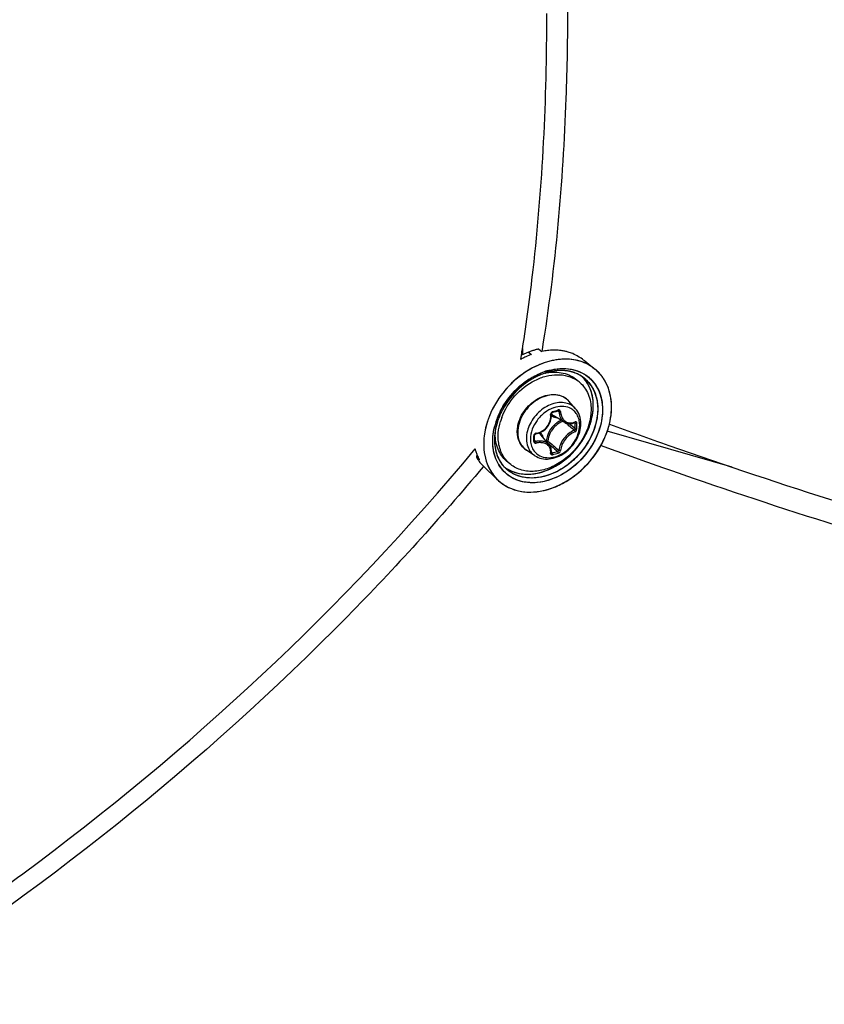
# Model space of a CAD drawing. Header units: millimetres. Extents: x 0 to 420, y 0 to 297.
# Tile 442 of 502: x 345 to 352, y 203 to 211. Entities that reach past the tile are written whole.
import ezdxf

# ---------------------------------------------------------------- set-up
doc = ezdxf.new("R2010")
doc.units = ezdxf.units.MM
doc.header["$LTSCALE"] = 23.1
doc.layers.get('0').update_dxf_attribs({"linetype": 'CONTINUOUS'})

msp = doc.modelspace()

# ---------------------------------------------------------------- linework, layer by layer
at = {"color": 7, "linetype": 'CONTINUOUS'}
for p, q in [((349.1952, 208.6289), (349.1952, 208.5782)), ((349.1803, 208.5388), (349.1862, 208.5742)), ((349.1808, 208.5381), (349.1866, 208.5737)), ((349.2459, 208.6004), (349.1862, 208.5742)), ((349.2459, 208.6004), (349.2704, 208.5802)), ((349.3325, 208.6254), (349.357, 208.6052)), ((349.3589, 208.6209), (349.3563, 208.6053)), ((349.3593, 208.6204), (349.3567, 208.6048)), ((349.358, 208.6054), (349.357, 208.6052)), ((349.358, 208.6054), (349.357, 208.6052)), ((349.718, 208.5253), (349.8003, 208.4596)), ((349.3894, 208.4244), (349.3901, 208.4246)), ((349.3894, 208.4243), (349.3901, 208.4244)), ((349.3949, 208.4405), (349.3961, 208.4408)), ((349.4016, 208.4286), (349.3993, 208.4279)), ((349.4016, 208.4286), (349.3993, 208.4278)), ((349.1185, 208.3522), (349.118, 208.3517)), ((349.241, 208.3656), (349.2512, 208.3723)), ((349.6756, 208.345), (349.6506, 208.3667)), ((349.457, 208.132), (349.4568, 208.1319)), ((349.457, 208.132), (349.4568, 208.1319)), ((349.6405, 208.1251), (349.5851, 208.1876)), ((348.9182, 208.0635), (348.9181, 208.0635)), ((349.4362, 208.0449), (349.4374, 208.0578)), ((349.4366, 208.0826), (349.4369, 208.0841)), ((349.4366, 208.0812), (349.4366, 208.0826)), ((349.4375, 208.0707), (349.4366, 208.0812)), ((349.4369, 208.0841), (349.4374, 208.0857)), ((349.4374, 208.0857), (349.438, 208.0872)), ((349.4374, 208.0578), (349.4375, 208.0707)), ((349.438, 208.0872), (349.4389, 208.0887)), ((349.4389, 208.0887), (349.4399, 208.09)), ((349.4399, 208.09), (349.441, 208.0912)), ((349.441, 208.0912), (349.4422, 208.0922)), ((349.4422, 208.0922), (349.4435, 208.093)), ((349.4435, 208.093), (349.4448, 208.0936)), ((349.4448, 208.0936), (349.4454, 208.0937)), ((349.4454, 208.0937), (349.4603, 208.0979)), ((349.5465, 208.0113), (349.4537, 208.0688)), ((349.4603, 208.0979), (349.4691, 208.1004)), ((349.4691, 208.1004), (349.4779, 208.103)), ((349.4779, 208.103), (349.4928, 208.1074)), ((349.4896, 208.1065), (349.5008, 208.1005)), ((349.4917, 208.1054), (349.4945, 208.1038)), ((349.4928, 208.1074), (349.4933, 208.1076)), ((349.4933, 208.1076), (349.4944, 208.1077)), ((349.4944, 208.1077), (349.4953, 208.1076)), ((349.4953, 208.1076), (349.4961, 208.1074)), ((349.4961, 208.1074), (349.4964, 208.1073)), ((348.9605, 207.9713), (348.9607, 207.9723)), ((349.3967, 207.9626), (349.4054, 207.9729)), ((349.4054, 207.9729), (349.4131, 207.9838)), ((349.4131, 207.9838), (349.4199, 207.9952)), ((349.4199, 207.9952), (349.4256, 208.0072)), ((349.4256, 208.0072), (349.4303, 208.0195)), ((349.4303, 208.0195), (349.4338, 208.0321)), ((349.4338, 208.0321), (349.4362, 208.0449)), ((349.5465, 208.0113), (349.5502, 208.0091)), ((349.5502, 208.0091), (349.5586, 208.0051)), ((349.5586, 208.0051), (349.5674, 208.002)), ((349.5674, 208.002), (349.5767, 208)), ((349.5767, 208), (349.5862, 207.9989)), ((349.5862, 207.9989), (349.596, 207.9989)), ((349.5869, 207.9989), (349.5892, 207.9969)), ((349.596, 207.9989), (349.6059, 208)), ((349.6059, 208), (349.6159, 208.0021)), ((349.6159, 208.0021), (349.6258, 208.0052)), ((349.6258, 208.0052), (349.6333, 208.0082)), ((349.6304, 208.007), (349.6374, 208.0033)), ((349.6342, 208.0089), (349.6333, 208.0082)), ((349.6333, 208.0082), (349.6346, 208.0086)), ((349.6346, 208.0086), (349.6351, 208.0087)), ((349.9241, 207.9968), (349.9241, 207.9969)), ((348.9663, 207.9362), (348.9659, 207.9333)), ((348.9669, 207.9359), (348.9669, 207.9363)), ((348.9672, 207.936), (348.9672, 207.9364)), ((349.2971, 207.9037), (349.2974, 207.905)), ((349.2971, 207.9029), (349.2971, 207.9037)), ((349.2972, 207.8842), (349.2971, 207.9029)), ((349.2972, 207.8791), (349.2972, 207.8842)), ((349.2974, 207.905), (349.2979, 207.9064)), ((349.2979, 207.9064), (349.2986, 207.9078)), ((349.2986, 207.9078), (349.2995, 207.9091)), ((349.2995, 207.9091), (349.3006, 207.9104)), ((349.3006, 207.9104), (349.3018, 207.9115)), ((349.3018, 207.9115), (349.3031, 207.9124)), ((349.3031, 207.9124), (349.3046, 207.9132)), ((349.3046, 207.9132), (349.306, 207.9138)), ((349.306, 207.9138), (349.3075, 207.9142)), ((349.3075, 207.9142), (349.3079, 207.9143)), ((349.3079, 207.9143), (349.3176, 207.9161)), ((349.3176, 207.9161), (349.3302, 207.9197)), ((349.3302, 207.9197), (349.3426, 207.9243)), ((349.3426, 207.9243), (349.3546, 207.93)), ((349.4187, 207.8225), (349.3487, 207.9058)), ((349.3546, 207.93), (349.3661, 207.9368)), ((349.3661, 207.9368), (349.377, 207.9445)), ((349.377, 207.9445), (349.3872, 207.9532)), ((349.3872, 207.9532), (349.3967, 207.9626)), ((350.9529, 207.6339), (349.9057, 207.9361)), ((349.2971, 207.8556), (349.2972, 207.8791)), ((349.2971, 207.8552), (349.2971, 207.8556)), ((349.2972, 207.8544), (349.2971, 207.8552)), ((349.2972, 207.8625), (349.3065, 207.8501)), ((349.2975, 207.8537), (349.2972, 207.8544)), ((349.2978, 207.8532), (349.2975, 207.8537)), ((349.3957, 207.8552), (349.3921, 207.8542)), ((349.4054, 207.8384), (349.4388, 207.8101)), ((349.4235, 207.8162), (349.4188, 207.8224)), ((349.4282, 207.8083), (349.4235, 207.8162)), ((349.432, 207.7999), (349.4282, 207.8083)), ((349.8571, 207.8145), (349.8521, 207.8163)), ((349.8572, 207.8143), (349.8522, 207.8162)), ((348.8117, 207.7451), (348.8099, 207.7191)), ((348.8099, 207.7191), (348.8335, 207.697)), ((349.2991, 207.7308), (349.2293, 207.7767)), ((349.4348, 207.7911), (349.432, 207.7999)), ((349.4367, 207.7818), (349.4348, 207.7911)), ((349.4366, 207.7551), (349.4374, 207.7623)), ((349.4366, 207.7545), (349.4366, 207.7551)), ((349.4366, 207.7542), (349.4366, 207.7545)), ((349.4366, 207.7542), (349.4375, 207.7534)), ((349.4366, 207.7541), (349.4366, 207.7542)), ((349.4366, 207.7542), (349.4366, 207.7542)), ((349.4366, 207.7542), (349.4366, 207.7541)), ((349.4375, 207.7722), (349.4367, 207.7818)), ((349.4373, 207.7613), (349.4433, 207.7531)), ((349.4374, 207.7623), (349.4375, 207.7722)), ((349.4375, 207.7534), (349.4384, 207.7529)), ((348.8257, 207.6929), (348.8262, 207.6921)), ((348.8257, 207.6928), (348.8262, 207.6921)), ((348.8335, 207.697), (348.833, 207.6977)), ((348.8331, 207.6978), (348.8335, 207.697)), ((348.8532, 207.6566), (348.8768, 207.6345)), ((348.8676, 207.6421), (348.865, 207.6389)), ((348.8678, 207.642), (348.8652, 207.6388)), ((349.0864, 207.6647), (349.0614, 207.6863)), ((348.9019, 207.6083), (348.8768, 207.6345)), ((348.9019, 207.6083), (348.9909, 207.5249)), ((348.9945, 207.5216), (348.9952, 207.521)), ((348.9945, 207.5215), (348.9951, 207.5209))]:
    msp.add_line(p, q, dxfattribs=at)
for centre, radius, start, end in [((335.041, 210.8581), 14.3288, 350.82654, 351.04884), ((349.519, 207.9211), 0.7045, 116.31565, 118.73655), ((349.5116, 207.9361), 0.6879, 114.68957, 116.31309), ((349.4995, 207.9629), 0.6585, 110.36009, 114.71119), ((349.4651, 208.0092), 0.6305, 108.95389, 110.34495), ((349.4609, 208.0213), 0.6177, 107.54389, 108.95409), ((349.457, 208.0338), 0.6045, 106.11321, 107.54385), ((349.4533, 208.0464), 0.5915, 104.66174, 106.1133), ((349.4501, 208.0588), 0.5786, 103.18877, 104.66168), ((349.4471, 208.0715), 0.5656, 101.69342, 103.18896), ((349.4681, 208.0692), 0.5474, 98.97338, 101.60248), ((349.4681, 208.0693), 0.5473, 98.97336, 101.60411), ((349.4653, 208.0869), 0.5295, 96.68885, 98.9718), ((349.4653, 208.0869), 0.5294, 96.68859, 98.97178), ((349.463, 208.1065), 0.5098, 93.83181, 96.69279), ((349.4616, 208.1269), 0.4893, 91.47375, 93.8283), ((349.4616, 208.1269), 0.4893, 91.47363, 93.82851), ((349.4612, 208.146), 0.4702, 88.36668, 91.47661), ((349.4616, 208.1629), 0.4533, 85.9726, 88.36178), ((349.4628, 208.1796), 0.4366, 82.54847, 85.97843), ((349.4648, 208.1952), 0.4208, 80.19663, 82.54105), ((349.4672, 208.2088), 0.407, 76.21093, 80.20309), ((349.47, 208.2203), 0.3952, 74.16715, 76.20089), ((349.4743, 208.2351), 0.3798, 67.92227, 74.19358), ((349.3891, 208.0959), 0.5414, 59.30364, 65.09671), ((349.4076, 208.1281), 0.5043, 58.49164, 59.24537), ((349.4122, 208.1355), 0.4956, 57.72279, 58.49169), ((349.5717, 208.1669), 0.3717, 66.70874, 67.7143), ((349.5419, 207.9354), 0.5128, 107.21751, 110.3852), ((349.5441, 207.9305), 0.5181, 109.0704, 110.43081), ((349.5395, 207.9427), 0.505, 106.8901, 109.02167), ((349.539, 207.9454), 0.5023, 107.32219, 109.0726), ((349.5551, 207.9285), 0.5364, 107.2419, 108.75764), ((349.5344, 207.9601), 0.4869, 106.11327, 107.3195), ((349.5371, 207.9505), 0.497, 106.09974, 107.20705), ((349.4704, 208.0245), 0.408, 100.98162, 101.35551), ((349.5364, 207.9528), 0.4945, 106.06174, 106.88561), ((349.4696, 208.0288), 0.4037, 99.98961, 100.98272), ((349.5497, 207.9462), 0.518, 106.11336, 107.38578), ((349.5329, 207.9652), 0.4817, 105.9539, 106.11066), ((349.5346, 207.9591), 0.488, 105.11803, 106.06203), ((349.5322, 207.9677), 0.4791, 105.11313, 105.95451), ((349.5343, 207.9603), 0.4867, 104.83782, 105.82661), ((349.5328, 207.9654), 0.4814, 104.29817, 105.11776), ((349.5314, 207.9706), 0.4761, 104.81712, 105.11256), ((349.5266, 207.9918), 0.4543, 97.79946, 104.90926), ((349.5294, 207.9786), 0.4678, 102.17354, 104.82413), ((349.5301, 207.9763), 0.4702, 102.20598, 104.30323), ((349.5243, 208.0043), 0.4416, 97.02561, 102.2393), ((349.5248, 208.0003), 0.4456, 97.72424, 102.18987), ((349.5206, 208.0313), 0.4143, 94.73186, 97.73086), ((349.5222, 208.0178), 0.4279, 96.96922, 97.69949), ((349.5201, 208.0372), 0.4084, 93.52504, 96.99907), ((349.521, 208.0282), 0.4175, 94.7478, 96.97546), ((349.5187, 208.0573), 0.3883, 88.61528, 94.76342), ((349.52, 208.0405), 0.4051, 93.53633, 94.74277), ((349.5188, 208.0618), 0.3838, 88.61941, 93.56762), ((349.5186, 208.0629), 0.3827, 87.98349, 93.5437), ((349.519, 208.0782), 0.3673, 87.95913, 88.58408), ((349.5192, 208.084), 0.3616, 84.94771, 88.58318), ((349.5194, 208.0872), 0.3584, 84.9412, 87.96883), ((349.5194, 208.0877), 0.3579, 84.14986, 87.9618), ((349.5202, 208.0964), 0.3491, 84.13136, 84.93123), ((349.5215, 208.1089), 0.3366, 78.44528, 84.97884), ((349.5218, 208.1106), 0.3348, 78.43091, 84.164), ((349.522, 208.1116), 0.3339, 77.96562, 84.17412), ((349.5242, 208.1235), 0.3217, 77.91771, 78.39418), ((349.526, 208.1317), 0.3134, 74.42201, 78.40695), ((349.5259, 208.1308), 0.3143, 74.44279, 77.92903), ((349.5264, 208.1331), 0.3119, 73.90672, 77.93425), ((349.5278, 208.1379), 0.3069, 73.90758, 74.4307), ((349.5299, 208.1454), 0.2991, 66.87109, 74.43713), ((349.5303, 208.1466), 0.2979, 66.58429, 73.91867), ((349.5306, 208.1471), 0.2972, 66.85955, 73.93455), ((349.5335, 208.1543), 0.2895, 66.54335, 66.82561), ((349.5344, 208.1564), 0.2872, 63.20249, 66.83908), ((349.5343, 208.1563), 0.2874, 63.86204, 66.55225), ((349.5348, 208.1573), 0.2863, 63.18545, 66.54887), ((349.5359, 208.1594), 0.2839, 62.93266, 63.85828), ((349.5362, 208.1602), 0.283, 62.92109, 63.17919), ((349.5403, 208.1678), 0.2744, 51.44966, 62.96675), ((349.5405, 208.168), 0.2742, 51.45353, 62.98167), ((349.4975, 208.1901), 0.2837, 42.65384, 45.69266), ((349.4978, 208.1905), 0.2832, 42.60211, 45.71581), ((349.4966, 208.1893), 0.2849, 42.00251, 42.65523), ((349.4969, 208.1897), 0.2844, 41.99977, 42.60766), ((349.497, 208.1897), 0.2844, 41.99938, 42.60345), ((349.4941, 208.1872), 0.2882, 34.71844, 41.98672), ((349.5313, 208.1579), 0.2877, 34.74605, 51.27615), ((349.5832, 208.1879), 0.3478, 49.06362, 51.38133), ((349.5834, 208.188), 0.3475, 49.43387, 51.39061), ((349.5834, 208.1881), 0.3474, 49.4293, 51.38417), ((349.5836, 208.1883), 0.3471, 49.06201, 49.42875), ((349.5839, 208.1886), 0.3468, 48.36292, 49.43332), ((349.5828, 208.1875), 0.3483, 44.96524, 49.05918), ((349.5835, 208.1882), 0.3473, 48.3608, 49.06306), ((349.5818, 208.1864), 0.3498, 41.21829, 48.34923), ((349.5831, 208.1877), 0.348, 44.96154, 48.35842), ((349.581, 208.1857), 0.3509, 41.90395, 44.96067), ((349.5812, 208.1858), 0.3507, 41.9065, 44.96465), ((349.5785, 208.1834), 0.3543, 37.77973, 41.90292), ((349.5797, 208.1844), 0.3527, 41.22612, 41.90576), ((349.5787, 208.1836), 0.354, 39.52411, 41.22544), ((349.5788, 208.1837), 0.3538, 39.52175, 41.22413), ((349.5753, 208.1809), 0.3583, 34.72676, 39.51368), ((349.5772, 208.1823), 0.356, 37.78559, 39.52394), ((349.5755, 208.1811), 0.3581, 35.68385, 37.78205), ((349.5751, 208.1808), 0.3586, 35.24001, 37.78436), ((349.5739, 208.1799), 0.36, 35.23776, 35.68506), ((349.573, 208.1793), 0.3612, 34.73195, 35.23773), ((349.5736, 208.1797), 0.3604, 34.72691, 35.24162), ((349.5667, 208.175), 0.3688, 29.51432, 34.7143), ((349.5721, 208.1786), 0.3623, 34.16445, 34.73339), ((349.5727, 208.179), 0.3616, 34.16025, 34.72678), ((349.5663, 208.1748), 0.3692, 29.51431, 34.14524), ((349.5713, 208.1781), 0.3632, 33.67121, 34.16448), ((349.6386, 207.7819), 0.7065, 132.39492, 148.85272), ((349.6348, 207.7857), 0.7011, 132.45199, 133.35067), ((349.6193, 207.8036), 0.6774, 122.91488, 132.42725), ((349.628, 207.7933), 0.6909, 130.90081, 132.28464), ((349.6186, 207.8045), 0.6763, 123.9485, 130.92041), ((349.5092, 208.1528), 0.2542, 49.1138, 56.51182), ((349.6392, 207.7815), 0.7072, 133.37193, 148.60655), ((349.6181, 207.7949), 0.6822, 148.64734, 151.20639), ((349.6135, 207.7979), 0.6767, 148.91513, 151.21155), ((349.5362, 207.902), 0.2433, 109.04055, 109.22932), ((349.4699, 208.0855), 0.1539, 50.53518, 52.38989), ((349.4701, 208.0857), 0.1537, 47.20358, 50.53486), ((349.4695, 208.0852), 0.1545, 41.53019, 47.1948), ((349.5967, 207.7915), 0.731, 158.19173, 158.5612), ((349.6015, 207.7896), 0.7362, 157.55088, 158.15746), ((349.6012, 207.7897), 0.7359, 157.47069, 158.15358), ((349.6166, 207.7832), 0.7526, 153.66759, 157.53994), ((349.5772, 207.8154), 0.6365, 155.97088, 158.95168), ((349.5768, 207.8159), 0.6359, 155.83987, 158.9015), ((349.5729, 207.8172), 0.6317, 156.15004, 158.57622), ((349.5623, 207.8285), 0.6065, 155.31245, 159.59727), ((349.5568, 207.8309), 0.6004, 155.32834, 159.63108), ((349.5615, 207.829), 0.6055, 155.35519, 159.55834), ((349.593, 207.8083), 0.6538, 153.26308, 156.14849), ((349.5901, 207.8098), 0.6504, 155.04554, 155.97875), ((349.5853, 207.8122), 0.6452, 154.64802, 155.84525), ((349.5942, 207.8079), 0.655, 154.55998, 155.04608), ((349.5883, 207.8108), 0.6484, 153.67747, 154.64832), ((349.5989, 207.8056), 0.6602, 153.25461, 154.55894), ((349.5915, 207.8092), 0.652, 153.18809, 153.67746), ((349.6064, 207.8018), 0.6686, 151.21134, 153.25338), ((349.6019, 207.8038), 0.6637, 151.20791, 153.18386), ((349.5, 207.8727), 0.5108, 159.68136, 163.43785), ((349.5731, 207.8238), 0.6182, 153.67667, 155.36641), ((349.577, 207.8217), 0.6227, 153.68606, 155.34026), ((349.5803, 207.8204), 0.6262, 153.70832, 155.32848), ((349.5901, 207.8153), 0.6372, 151.52143, 153.68459), ((349.5889, 207.8161), 0.6358, 151.56353, 153.7075), ((349.5835, 207.8186), 0.6299, 151.50629, 153.67176), ((349.501, 208.1451), 0.0898, 224.14979, 225.13489), ((349.5012, 208.1454), 0.0901, 225.16768, 238.19258), ((348.9154, 210.0332), 2.0045, 285.39308, 286.80749), ((349.4987, 207.8399), 0.5541, 166.34963, 168.42906), ((349.5299, 207.8321), 0.5862, 161.83572, 166.32891), ((349.5252, 207.8337), 0.5813, 161.7466, 166.30499), ((349.5394, 207.8297), 0.596, 158.99976, 166.16237), ((349.5524, 207.825), 0.6098, 160.89228, 161.8603), ((349.5549, 207.824), 0.6125, 158.95151, 161.75789), ((349.5627, 207.8214), 0.6207, 158.90447, 160.88953), ((349.5614, 207.8218), 0.6194, 158.58314, 159.04535), ((349.5465, 207.8347), 0.5895, 159.57126, 160.51161), ((349.6159, 207.8256), 0.2113, 135.09832, 148.10442), ((349.6022, 207.8435), 0.202, 114.0645, 126.40526), ((341.4495, 198.4372), 12.5417, 49.56104, 49.72441), ((342.1847, 199.2986), 11.4092, 49.26308, 49.56466), ((341.6061, 198.5006), 12.4061, 49.65654, 49.94798), ((349.5918, 208.1116), 0.1071, 290.31697, 292.26307), ((349.5906, 208.1146), 0.1103, 292.2624, 294.07545), ((348.1722, 207.9796), 1.4654, 0.00233, 0.92882), ((348.2208, 207.9796), 1.4168, 359.05537, 0.00295), ((348.1739, 207.9787), 1.4783, 0.0024, 0.92888), ((348.223, 207.9787), 1.4292, 359.05547, 0.00301), ((349.4474, 207.8595), 0.4872, 171.29131, 173.56791), ((349.4457, 207.8596), 0.4855, 172.51311, 173.57068), ((349.4381, 207.8605), 0.4778, 172.64471, 173.57236), ((349.4489, 207.8591), 0.4887, 170.96538, 172.6411), ((349.4558, 207.8583), 0.4956, 170.95434, 172.51145), ((349.364, 207.9139), 0.3977, 177.18849, 179.98866), ((349.3745, 207.9135), 0.4082, 176.84958, 177.19925), ((347.1498, 207.8743), 2.1407, 0.00233, 0.64253), ((349.3133, 207.8985), 0.0216, 99.06376, 106.76369), ((349.2797, 207.8478), 0.0902, 40.02572, 53.88647), ((349.2644, 207.8475), 0.1114, 16.50857, 23.3442), ((349.1918, 208.1849), 0.7565, 333.67652, 336.5845), ((349.1934, 208.1842), 0.7548, 333.98554, 336.58777), ((347.2299, 207.8743), 2.0607, 359.34524, 0.00194), ((349.2944, 207.8556), 0.00271, 351.60329, 359.32144), ((357.0616, 216.9394), 11.8794, 229.89404, 230.16205), ((356.5517, 216.2317), 11.0235, 229.81565, 230.16603), ((356.1132, 215.8022), 10.3986, 230.16047, 230.51372), ((349.1722, 208.1947), 0.7785, 330.51232, 333.67169), ((349.1715, 208.1951), 0.7793, 330.51223, 333.32698), ((349.1808, 208.1903), 0.7688, 333.03735, 333.33657), ((349.1825, 208.1895), 0.767, 333.33655, 333.68263), ((349.1839, 208.1888), 0.7653, 333.33401, 333.67764), ((349.1847, 208.1884), 0.7645, 333.67993, 333.98757), ((349.1861, 208.1877), 0.7629, 333.67772, 333.98992), ((349.187, 208.1873), 0.762, 333.98758, 334.25893), ((349.2103, 207.8964), 0.4268, 194.79108, 196.49377), ((349.2007, 207.8935), 0.4168, 196.49137, 199.11174), ((349.2007, 207.8935), 0.4167, 196.49124, 199.11198), ((349.1919, 207.8905), 0.4075, 199.1151, 200.94263), ((349.1352, 207.8974), 0.371, 208.72649, 210.70742), ((349.1855, 207.888), 0.4006, 200.93755, 202.45476), ((349.1774, 207.8847), 0.3918, 202.45022, 205.24081), ((349.0685, 209.1402), 1.4368, 285.12112, 287.07727), ((349.0691, 209.1383), 1.4495, 285.13021, 287.08635), ((349.1308, 207.8947), 0.3658, 210.70754, 212.70711), ((349.1299, 207.8942), 0.3648, 210.70555, 213.50232), ((349.1663, 207.8794), 0.3796, 205.23839, 208.59709), ((349.1663, 207.8794), 0.3795, 205.23836, 208.59632), ((349.1278, 207.8929), 0.3623, 212.70922, 213.50669), ((349.1259, 207.8916), 0.36, 213.64571, 214.72641), ((349.1217, 207.8887), 0.3549, 213.62951, 220.83979), ((349.1234, 207.8898), 0.3569, 214.72521, 216.75798), ((349.1206, 207.8877), 0.3535, 216.75852, 218.80436), ((349.1183, 207.8859), 0.3505, 218.80456, 220.86217), ((349.2643, 207.8158), 0.3128, 210.79009, 214.71405), ((349.2622, 207.8147), 0.3104, 211.08808, 222.74439), ((349.258, 207.8116), 0.3052, 214.72363, 222.49614), ((349.2519, 207.8307), 0.286, 212.43965, 214.72904), ((349.2473, 207.8275), 0.2804, 212.39315, 214.45567), ((349.2511, 207.8301), 0.285, 214.19294, 214.45497), ((349.2444, 207.8255), 0.2769, 214.45948, 214.72693), ((349.2507, 207.8298), 0.2845, 214.45497, 214.71783), ((349.2499, 207.8293), 0.2836, 214.73191, 215.05701), ((349.248, 207.828), 0.2813, 214.72695, 215.01924), ((349.2426, 207.8241), 0.2746, 214.9928, 226.78066), ((349.2426, 207.8239), 0.2745, 215.00809, 226.75845), ((349.2128, 207.8611), 0.2812, 231.40531, 232.60241), ((349.2126, 207.8609), 0.2809, 231.40635, 232.59351), ((349.2139, 207.8626), 0.283, 232.5931, 236.28966), ((349.2137, 207.8623), 0.2827, 232.59693, 236.2885), ((349.2529, 207.8569), 0.2543, 221.70798, 229.09647), ((349.2546, 207.7967), 0.3795, 208.25195, 208.50269), ((349.2543, 207.7966), 0.3791, 208.28896, 208.50807), ((349.2464, 207.7921), 0.3701, 208.47923, 214.6989), ((349.2338, 207.7834), 0.3548, 214.70639, 226.77538), ((349.2153, 207.8648), 0.2857, 236.28886, 238.55735), ((349.2153, 207.8648), 0.2856, 236.28857, 238.56261), ((349.2152, 207.8645), 0.2854, 236.28744, 238.55443), ((349.2289, 207.7787), 0.348, 226.8293, 227.79329), ((349.2286, 207.7784), 0.3475, 226.82444, 227.64699), ((349.2285, 207.7782), 0.3473, 226.82953, 227.64514), ((349.243, 208.0116), 0.5872, 282.31726, 286.1187), ((349.2435, 208.0096), 0.5851, 282.31161, 285.71908), ((349.2403, 208.0213), 0.5972, 285.35535, 285.70945), ((349.2393, 208.0249), 0.601, 285.70949, 286.104), ((349.2397, 208.0237), 0.5997, 285.7065, 286.11081), ((349.234, 208.0428), 0.6196, 286.11887, 289.45337), ((349.2384, 208.0282), 0.6044, 286.1021, 286.47325), ((349.2387, 208.0271), 0.6032, 286.11084, 286.476), ((349.2336, 208.044), 0.6209, 286.48834, 289.45258), ((349.2376, 208.0309), 0.6072, 286.47321, 286.78892)]:
    msp.add_arc(centre, radius, start, end, dxfattribs=at)
for points, knots in [([(349.1954, 208.6286), (349.2299, 208.8481), (349.3546, 209.7798), (349.3995, 210.7213), (349.3995, 211.4389)], [0, 0, 0, 0, 0.236405, 1, 1, 1, 1]), ([(349.5727, 211.4889), (349.5727, 211.2359), (349.5562, 210.2768), (349.4721, 209.3178), (349.3593, 208.6204)], [0, 0, 0, 0, 0.263653, 1, 1, 1, 1]), ([(349.7129, 208.5108), (349.6685, 208.529), (349.568, 208.5488), (349.411, 208.5279), (349.2552, 208.4616), (349.1614, 208.3919), (349.1179, 208.3516)], [0, 0, 0, 0, 0.222342, 0.46366, 0.724676, 1, 1, 1, 1]), ([(349.4059, 208.5188), (349.3802, 208.5114), (349.2754, 208.4734), (349.1806, 208.4096), (349.1185, 208.3522)], [0, 0, 0, 0, 0.240548, 1, 1, 1, 1]), ([(349.3961, 208.4408), (349.4536, 208.4587), (349.5705, 208.4747), (349.6842, 208.4359), (349.7287, 208.405)], [0, 0, 0, 0, 0.526189, 1, 1, 1, 1]), ([(349.7117, 208.5113), (349.6659, 208.5299), (349.5616, 208.5495), (349.4577, 208.5338), (349.4059, 208.5188)], [0, 0, 0, 0, 0.478686, 1, 1, 1, 1]), ([(349.4059, 208.4438), (349.4626, 208.4601), (349.5776, 208.4735), (349.7392, 208.4158), (349.8463, 208.2838), (349.8784, 208.1091), (349.8393, 207.9213), (349.7083, 207.6897), (349.5336, 207.5595), (349.4061, 207.5226)], [0, 0, 0, 0, 0.121621, 0.231441, 0.339036, 0.455715, 0.58604, 0.726441, 1, 1, 1, 1]), ([(349.021, 208.0501), (349.0457, 208.1168), (349.1222, 208.2409), (349.2634, 208.3521), (349.3909, 208.4011), (349.4848, 208.4144), (349.5735, 208.4038), (349.6264, 208.3801), (349.6495, 208.3648)], [0, 0, 0, 0, 0.270012, 0.538889, 0.665622, 0.784297, 0.895035, 1, 1, 1, 1]), ([(349.3749, 208.4202), (349.3564, 208.4139), (349.2816, 208.3832), (349.2136, 208.3365), (349.1683, 208.2952)], [0, 0, 0, 0, 0.241113, 1, 1, 1, 1]), ([(349.3633, 208.4161), (349.346, 208.4096), (349.2759, 208.3793), (349.2122, 208.335), (349.1694, 208.2962)], [0, 0, 0, 0, 0.24182, 1, 1, 1, 1]), ([(349.3633, 208.416), (349.346, 208.4096), (349.276, 208.3793), (349.2123, 208.335), (349.1694, 208.2963)], [0, 0, 0, 0, 0.241812, 1, 1, 1, 1]), ([(349.2512, 208.3723), (349.2626, 208.3797), (349.3081, 208.4071), (349.3572, 208.4287), (349.3949, 208.4405)], [0, 0, 0, 0, 0.256628, 1, 1, 1, 1]), ([(349.7113, 208.3824), (349.7397, 208.3597), (349.7892, 208.3009), (349.827, 208.1887), (349.828, 208.0623), (349.7811, 207.8854), (349.6455, 207.6886), (349.4797, 207.5867), (349.3915, 207.5613)], [0, 0, 0, 0, 0.104524, 0.214592, 0.333967, 0.462949, 0.735941, 1, 1, 1, 1]), ([(349.3996, 208.4264), (349.4449, 208.4343), (349.515, 208.4344), (349.5989, 208.4043), (349.6347, 208.3804), (349.6506, 208.3667)], [0, 0, 0, 0, 0.519584, 0.762839, 1, 1, 1, 1]), ([(349.7778, 208.0505), (349.7908, 208.1101), (349.7964, 208.2292), (349.7447, 208.3395), (349.7083, 208.38)], [0, 0, 0, 0, 0.52857, 1, 1, 1, 1]), ([(349.7778, 208.0505), (349.7908, 208.1101), (349.7964, 208.2292), (349.7447, 208.3395), (349.7083, 208.38)], [0, 0, 0, 0, 0.528563, 1, 1, 1, 1]), ([(349.7113, 208.3824), (349.7425, 208.3575), (349.7959, 208.2914), (349.8313, 208.1649), (349.8227, 208.0243), (349.79, 207.9322), (349.7678, 207.8873)], [0, 0, 0, 0, 0.222971, 0.459982, 0.719377, 1, 1, 1, 1]), ([(349.7271, 208.4061), (349.7633, 208.3813), (349.827, 208.3125), (349.8716, 208.1747), (349.865, 208.0196), (349.8295, 207.9178), (349.8049, 207.8681)], [0, 0, 0, 0, 0.223214, 0.459267, 0.718396, 1, 1, 1, 1]), ([(349.9241, 207.9967), (349.9405, 208.064), (349.9523, 208.1982), (349.9081, 208.3277), (349.8736, 208.3795)], [0, 0, 0, 0, 0.526874, 1, 1, 1, 1]), ([(349.118, 208.3517), (349.0962, 208.3315), (349.0144, 208.247), (348.9506, 208.1447), (348.918, 208.0631)], [0, 0, 0, 0, 0.253077, 1, 1, 1, 1]), ([(349.1179, 208.3516), (349.0998, 208.3348), (349.031, 208.265), (348.9746, 208.1828), (348.9421, 208.117)], [0, 0, 0, 0, 0.251571, 1, 1, 1, 1]), ([(349.0091, 208.1024), (349.0186, 208.1212), (349.0604, 208.1953), (349.1159, 208.2615), (349.1632, 208.3045)], [0, 0, 0, 0, 0.2481, 1, 1, 1, 1]), ([(349.8048, 208.3287), (349.8349, 208.2853), (349.8745, 208.1761), (349.8623, 207.9969), (349.7888, 207.8187), (349.6641, 207.6634), (349.5045, 207.5506), (349.3294, 207.4957), (349.1597, 207.5089), (349.067, 207.5682), (349.033, 207.6054)], [0, 0, 0, 0, 0.111601, 0.235694, 0.371611, 0.512961, 0.65114, 0.778817, 0.893431, 1, 1, 1, 1]), ([(349.7677, 208.3219), (349.7956, 208.2817), (349.8327, 208.1811), (349.8232, 208.0156), (349.7577, 207.85), (349.645, 207.7041), (349.4992, 207.5958), (349.3376, 207.539), (349.179, 207.5431), (349.0888, 207.5919), (349.0546, 207.624)], [0, 0, 0, 0, 0.111188, 0.234535, 0.369608, 0.510439, 0.648802, 0.777413, 0.893182, 1, 1, 1, 1]), ([(349.6756, 208.345), (349.6908, 208.3319), (349.7185, 208.3014), (349.7595, 208.2269), (349.7707, 208.1611), (349.7707, 208.1174)], [0, 0, 0, 0, 0.238021, 0.481682, 1, 1, 1, 1]), ([(349.7778, 208.0505), (349.7894, 208.1038), (349.796, 208.2097), (349.7589, 208.311), (349.731, 208.3513)], [0, 0, 0, 0, 0.526211, 1, 1, 1, 1]), ([(349.9241, 207.9969), (349.9394, 208.0595), (349.9515, 208.1841), (349.9163, 208.306), (349.8876, 208.3567)], [0, 0, 0, 0, 0.525255, 1, 1, 1, 1]), ([(349.9241, 207.9968), (349.9394, 208.0594), (349.9515, 208.1841), (349.9163, 208.306), (349.8876, 208.3567)], [0, 0, 0, 0, 0.525179, 1, 1, 1, 1]), ([(349.5638, 208.2075), (349.5475, 208.22), (349.5082, 208.2391), (349.4407, 208.2445), (349.37, 208.2281), (349.3018, 208.1919), (349.2415, 208.139), (349.1799, 208.0549), (349.1554, 207.9772), (349.1554, 207.9272)], [0, 0, 0, 0, 0.104897, 0.216899, 0.338904, 0.47012, 0.607003, 0.744549, 1, 1, 1, 1]), ([(349.1601, 207.9977), (349.1726, 208.0474), (349.2238, 208.141), (349.3091, 208.205), (349.3565, 208.2245)], [0, 0, 0, 0, 0.499995, 1, 1, 1, 1]), ([(349.3565, 208.2245), (349.3771, 208.233), (349.419, 208.245), (349.4827, 208.2454), (349.5409, 208.2268), (349.5723, 208.202), (349.5851, 208.1876)], [0, 0, 0, 0, 0.270574, 0.524505, 0.765155, 1, 1, 1, 1]), ([(349.571, 208.1693), (349.5534, 208.1746), (349.5147, 208.1796), (349.4551, 208.1703), (349.3959, 208.1454), (349.3225, 208.0939), (349.2525, 208.0054), (349.2281, 207.9174), (349.2281, 207.8752)], [0, 0, 0, 0, 0.108641, 0.225762, 0.35139, 0.483442, 0.751147, 1, 1, 1, 1]), ([(349.456, 208.1317), (349.4291, 208.1223), (349.3772, 208.0932), (349.2966, 208.0118), (349.262, 207.9253), (349.262, 207.8695)], [0, 0, 0, 0, 0.249772, 0.51087, 1, 1, 1, 1]), ([(349.5899, 208.1312), (349.5703, 208.1398), (349.5245, 208.1484), (349.4794, 208.1397), (349.457, 208.132)], [0, 0, 0, 0, 0.475967, 1, 1, 1, 1]), ([(349.6405, 208.1251), (349.6314, 208.1353), (349.61, 208.1536), (349.5844, 208.1652), (349.571, 208.1693)], [0, 0, 0, 0, 0.49562, 1, 1, 1, 1]), ([(348.9181, 208.0635), (348.912, 208.0482), (348.8903, 207.9882), (348.8768, 207.925), (348.8726, 207.8778)], [0, 0, 0, 0, 0.257588, 1, 1, 1, 1]), ([(348.9162, 208.0587), (348.9104, 208.0439), (348.8896, 207.9853), (348.8767, 207.9239), (348.8726, 207.878)], [0, 0, 0, 0, 0.257376, 1, 1, 1, 1]), ([(349.0663, 207.6211), (349.0946, 207.6038), (349.1596, 207.5783), (349.3077, 207.5698), (349.5017, 207.641), (349.6851, 207.8125), (349.7602, 207.9693), (349.7778, 208.0505)], [0, 0, 0, 0, 0.105314, 0.217372, 0.465395, 0.735981, 1, 1, 1, 1]), ([(349.7707, 208.1174), (349.7707, 208.0333), (349.7288, 207.9029), (349.624, 207.763), (349.5217, 207.6757), (349.4067, 207.6175), (349.2882, 207.5934), (349.1762, 207.6068), (349.1123, 207.6422), (349.0864, 207.6647)], [0, 0, 0, 0, 0.256473, 0.394543, 0.531644, 0.662632, 0.784011, 0.89531, 1, 1, 1, 1]), ([(349.3099, 207.9198), (349.3276, 207.9226), (349.3627, 207.9357), (349.4043, 207.9729), (349.4299, 208.0222), (349.4334, 208.059), (349.4313, 208.0764)], [0, 0, 0, 0, 0.24849, 0.504031, 0.757203, 1, 1, 1, 1]), ([(349.3561, 207.5935), (349.4584, 207.6231), (349.646, 207.7484), (349.7549, 207.9452), (349.7778, 208.0505)], [0, 0, 0, 0, 0.496993, 1, 1, 1, 1]), ([(349.4475, 208.1007), (349.4425, 208.0993), (349.4336, 208.0924), (349.4307, 208.0815), (349.4313, 208.0764)], [0, 0, 0, 0, 0.497141, 1, 1, 1, 1]), ([(349.4313, 208.0763), (349.4327, 208.0768), (349.4349, 208.0775), (349.4368, 208.0796), (349.4367, 208.0805)], [0, 0, 0, 0, 0.63264, 1, 1, 1, 1]), ([(349.4374, 208.0688), (349.4407, 208.0664), (349.4547, 208.0574), (349.4709, 208.0522), (349.4833, 208.0504)], [0, 0, 0, 0, 0.245283, 1, 1, 1, 1]), ([(349.4475, 208.1007), (349.4475, 208.0998), (349.4476, 208.0975), (349.447, 208.0942), (349.4454, 208.0937)], [0, 0, 0, 0, 0.348, 1, 1, 1, 1]), ([(349.495, 208.1144), (349.4951, 208.1135), (349.4952, 208.1112), (349.4943, 208.1079), (349.4928, 208.1074)], [0, 0, 0, 0, 0.339767, 1, 1, 1, 1]), ([(349.5141, 208.1003), (349.5138, 208.1048), (349.5106, 208.112), (349.5019, 208.1155), (349.4972, 208.115), (349.495, 208.1144)], [0, 0, 0, 0, 0.502703, 0.74499, 1, 1, 1, 1]), ([(349.5008, 208.1005), (349.5007, 208.1012), (349.5001, 208.1039), (349.4982, 208.1063), (349.4964, 208.1073)], [0, 0, 0, 0, 0.264576, 1, 1, 1, 1]), ([(349.5008, 208.1005), (349.5017, 208.0822), (349.5093, 208.0476), (349.5328, 208.0199), (349.5465, 208.0113)], [0, 0, 0, 0, 0.531229, 1, 1, 1, 1]), ([(349.5141, 208.1002), (349.5118, 208.0996), (349.5073, 208.0992), (349.5027, 208.0996), (349.5008, 208.1005)], [0, 0, 0, 0, 0.5364, 1, 1, 1, 1]), ([(349.5141, 208.1003), (349.5149, 208.0878), (349.5192, 208.0641), (349.5355, 208.0332), (349.5607, 208.0118), (349.5814, 208.0061), (349.5917, 208.0054)], [0, 0, 0, 0, 0.279104, 0.533854, 0.769255, 1, 1, 1, 1]), ([(349.6749, 207.9887), (349.6749, 208.0044), (349.6715, 208.0348), (349.6546, 208.0765), (349.627, 208.1102), (349.6028, 208.1255), (349.5899, 208.1312)], [0, 0, 0, 0, 0.267263, 0.518158, 0.759229, 1, 1, 1, 1]), ([(349.6848, 207.9999), (349.6848, 208.0229), (349.678, 208.0684), (349.6551, 208.1086), (349.6405, 208.1251)], [0, 0, 0, 0, 0.512429, 1, 1, 1, 1]), ([(349.731, 207.9183), (349.7363, 207.929), (349.7559, 207.9716), (349.7704, 208.0164), (349.7778, 208.0505)], [0, 0, 0, 0, 0.255254, 1, 1, 1, 1]), ([(348.9971, 207.6531), (348.9703, 207.6972), (348.9367, 207.8049), (348.9469, 207.9157), (348.9604, 207.9713)], [0, 0, 0, 0, 0.474035, 1, 1, 1, 1]), ([(348.9939, 208.0399), (348.9907, 208.0313), (348.979, 207.9973), (348.9705, 207.9622), (348.9663, 207.9358)], [0, 0, 0, 0, 0.255563, 1, 1, 1, 1]), ([(348.9939, 208.0399), (348.9907, 208.0313), (348.979, 207.9975), (348.9705, 207.9625), (348.9664, 207.9362)], [0, 0, 0, 0, 0.255548, 1, 1, 1, 1]), ([(348.9913, 207.8924), (348.9913, 207.9027), (348.993, 207.9452), (349.0012, 207.9874), (349.0104, 208.0183)], [0, 0, 0, 0, 0.242407, 1, 1, 1, 1]), ([(349.1517, 207.9329), (349.1517, 207.9382), (349.1525, 207.96), (349.156, 207.9817), (349.1601, 207.9977)], [0, 0, 0, 0, 0.244438, 1, 1, 1, 1]), ([(349.2859, 207.7799), (349.2963, 207.7632), (349.3253, 207.7334), (349.3854, 207.7119), (349.4531, 207.715), (349.5212, 207.7409), (349.5834, 207.7864), (349.6483, 207.8641), (349.6749, 207.9399), (349.6749, 207.9887)], [0, 0, 0, 0, 0.105488, 0.213714, 0.331476, 0.460622, 0.598286, 0.738716, 1, 1, 1, 1]), ([(349.2991, 207.7308), (349.3162, 207.7196), (349.356, 207.7033), (349.4216, 207.7006), (349.4884, 207.7179), (349.5515, 207.7528), (349.6066, 207.8025), (349.6629, 207.881), (349.6848, 207.9532), (349.6848, 207.9999)], [0, 0, 0, 0, 0.11076, 0.226584, 0.349536, 0.479279, 0.613227, 0.747471, 1, 1, 1, 1]), ([(349.4822, 208.0061), (349.4743, 208.0002), (349.4444, 207.9749), (349.4211, 207.9415), (349.4098, 207.9144)], [0, 0, 0, 0, 0.251119, 1, 1, 1, 1]), ([(349.5337, 208.0193), (349.5276, 208.017), (349.5029, 208.0058), (349.4807, 207.9892), (349.4663, 207.9747)], [0, 0, 0, 0, 0.242416, 1, 1, 1, 1]), ([(349.5917, 208.0054), (349.5947, 208.0052), (349.6074, 208.0051), (349.62, 208.0078), (349.629, 208.0112)], [0, 0, 0, 0, 0.242499, 1, 1, 1, 1]), ([(349.6356, 208.0139), (349.6356, 208.0133), (349.6356, 208.0116), (349.6351, 208.0097), (349.6342, 208.0089)], [0, 0, 0, 0, 0.296838, 1, 1, 1, 1]), ([(349.6374, 208.0033), (349.6375, 208.0039), (349.6374, 208.0059), (349.6363, 208.008), (349.635, 208.0087)], [0, 0, 0, 0, 0.295427, 1, 1, 1, 1]), ([(349.652, 208.0027), (349.652, 208.0067), (349.6496, 208.0134), (349.6415, 208.0157), (349.6375, 208.0147), (349.6356, 208.0139)], [0, 0, 0, 0, 0.500392, 0.734456, 1, 1, 1, 1]), ([(349.652, 208.0027), (349.6496, 208.0017), (349.6446, 208.0011), (349.6394, 208.002), (349.6374, 208.0033)], [0, 0, 0, 0, 0.520163, 1, 1, 1, 1]), ([(349.8733, 207.8564), (349.8788, 207.8678), (349.8993, 207.9132), (349.9153, 207.9607), (349.9241, 207.9968)], [0, 0, 0, 0, 0.254671, 1, 1, 1, 1]), ([(349.8861, 207.8843), (349.8901, 207.8935), (349.9051, 207.9301), (349.9171, 207.968), (349.9241, 207.9967)], [0, 0, 0, 0, 0.253897, 1, 1, 1, 1]), ([(349.9239, 207.9966), (350.0895, 207.9361), (350.7312, 207.7053), (351.378, 207.4886), (351.8606, 207.3376)], [0, 0, 0, 0, 0.258467, 1, 1, 1, 1]), ([(348.9963, 207.6544), (348.9714, 207.6958), (348.939, 207.7955), (348.9452, 207.8989), (348.9559, 207.951)], [0, 0, 0, 0, 0.475713, 1, 1, 1, 1]), ([(348.9633, 207.914), (348.9584, 207.8699), (348.9604, 207.7838), (348.9928, 207.7031), (349.0154, 207.67)], [0, 0, 0, 0, 0.525526, 1, 1, 1, 1]), ([(348.9633, 207.9141), (348.9585, 207.8715), (348.9601, 207.7885), (348.9897, 207.7101), (349.0105, 207.6773)], [0, 0, 0, 0, 0.524813, 1, 1, 1, 1]), ([(348.9633, 207.914), (348.9585, 207.8714), (348.9601, 207.7884), (348.9897, 207.71), (349.0105, 207.6773)], [0, 0, 0, 0, 0.525039, 1, 1, 1, 1]), ([(349.0614, 207.6863), (349.0462, 207.6995), (349.0186, 207.73), (348.9775, 207.8045), (348.9663, 207.8702), (348.9663, 207.914)], [0, 0, 0, 0, 0.238021, 0.481682, 1, 1, 1, 1]), ([(349.0631, 207.6877), (349.0395, 207.7141), (349.0021, 207.7799), (348.9913, 207.8542), (348.9913, 207.8924)], [0, 0, 0, 0, 0.481107, 1, 1, 1, 1]), ([(349.7678, 207.8873), (349.7324, 207.8156), (349.6348, 207.6869), (349.4407, 207.5614), (349.2569, 207.5323), (349.1292, 207.5681), (349.0767, 207.6032), (349.0546, 207.624)], [0, 0, 0, 0, 0.277344, 0.546146, 0.78549, 0.894711, 1, 1, 1, 1]), ([(349.0663, 207.6211), (349.1154, 207.591), (349.2417, 207.5603), (349.4355, 207.6099), (349.6107, 207.7329), (349.6985, 207.8526), (349.731, 207.9183)], [0, 0, 0, 0, 0.214983, 0.458112, 0.726161, 1, 1, 1, 1]), ([(349.2293, 207.7767), (349.2171, 207.7847), (349.1947, 207.8043), (349.1611, 207.855), (349.1517, 207.902), (349.1517, 207.9329)], [0, 0, 0, 0, 0.241984, 0.486768, 1, 1, 1, 1]), ([(349.1554, 207.9272), (349.1554, 207.8972), (349.1642, 207.8518), (349.1964, 207.803), (349.2178, 207.7843), (349.2293, 207.7767)], [0, 0, 0, 0, 0.517982, 0.760912, 1, 1, 1, 1]), ([(349.307, 207.9192), (349.3024, 207.9178), (349.2942, 207.9122), (349.2904, 207.9028), (349.2904, 207.8983)], [0, 0, 0, 0, 0.515676, 1, 1, 1, 1]), ([(349.2904, 207.8983), (349.2914, 207.8985), (349.2939, 207.8991), (349.2971, 207.9011), (349.2971, 207.9029)], [0, 0, 0, 0, 0.335626, 1, 1, 1, 1]), ([(349.3099, 207.9198), (349.3098, 207.9185), (349.3098, 207.9166), (349.3086, 207.9144), (349.3079, 207.9143)], [0, 0, 0, 0, 0.650306, 1, 1, 1, 1]), ([(349.3667, 207.8916), (349.3654, 207.8948), (349.3594, 207.907), (349.351, 207.9179), (349.3436, 207.9248)], [0, 0, 0, 0, 0.255247, 1, 1, 1, 1]), ([(349.4098, 207.9144), (349.4077, 207.9096), (349.4006, 207.8905), (349.3965, 207.8703), (349.3957, 207.8552)], [0, 0, 0, 0, 0.258896, 1, 1, 1, 1]), ([(349.4365, 207.9372), (349.4325, 207.9306), (349.4183, 207.9047), (349.41, 207.8752), (349.4088, 207.8534)], [0, 0, 0, 0, 0.261592, 1, 1, 1, 1]), ([(349.6301, 207.9435), (349.6135, 207.9374), (349.5808, 207.9181), (349.5407, 207.8775), (349.5117, 207.8293), (349.5018, 207.7937), (349.5008, 207.7768)], [0, 0, 0, 0, 0.24174, 0.507568, 0.769195, 1, 1, 1, 1]), ([(349.6355, 207.931), (349.62, 207.9251), (349.5895, 207.9068), (349.552, 207.8687), (349.5247, 207.8236), (349.5153, 207.7903), (349.5141, 207.7745)], [0, 0, 0, 0, 0.241461, 0.507728, 0.769702, 1, 1, 1, 1]), ([(349.6301, 207.9435), (349.6312, 207.944), (349.6353, 207.947), (349.6376, 207.9524), (349.6374, 207.9562)], [0, 0, 0, 0, 0.233629, 1, 1, 1, 1]), ([(349.6356, 207.931), (349.6358, 207.9346), (349.6342, 207.9394), (349.631, 207.9429), (349.6301, 207.9435)], [0, 0, 0, 0, 0.766459, 1, 1, 1, 1]), ([(349.6355, 207.931), (349.6378, 207.9319), (349.6463, 207.9373), (349.6519, 207.9475), (349.652, 207.9551)], [0, 0, 0, 0, 0.2401, 1, 1, 1, 1]), ([(349.652, 207.9551), (349.6496, 207.9541), (349.6445, 207.9536), (349.6394, 207.9548), (349.6374, 207.9562)], [0, 0, 0, 0, 0.516682, 1, 1, 1, 1]), ([(348.8726, 207.8784), (348.8705, 207.8548), (348.8678, 207.7656), (348.8894, 207.6746), (348.9205, 207.6169)], [0, 0, 0, 0, 0.265651, 1, 1, 1, 1]), ([(348.8726, 207.878), (348.8705, 207.8544), (348.8679, 207.7654), (348.8894, 207.6747), (348.9203, 207.6171)], [0, 0, 0, 0, 0.265545, 1, 1, 1, 1]), ([(348.8726, 207.8778), (348.8705, 207.8544), (348.8679, 207.766), (348.889, 207.676), (348.9195, 207.6186)], [0, 0, 0, 0, 0.265433, 1, 1, 1, 1]), ([(349.8049, 207.8681), (349.7663, 207.7901), (349.6595, 207.6506), (349.4471, 207.5174), (349.2467, 207.492), (349.1108, 207.5381), (349.0566, 207.5799), (349.0342, 207.604)], [0, 0, 0, 0, 0.278581, 0.547647, 0.785737, 0.894485, 1, 1, 1, 1]), ([(349.2281, 207.8752), (349.2281, 207.8679), (349.2295, 207.84), (349.2365, 207.8123), (349.2453, 207.7936)], [0, 0, 0, 0, 0.261199, 1, 1, 1, 1]), ([(349.262, 207.8695), (349.262, 207.8534), (349.2656, 207.822), (349.2779, 207.7928), (349.2859, 207.7799)], [0, 0, 0, 0, 0.516185, 1, 1, 1, 1]), ([(349.2904, 207.8508), (349.2913, 207.8509), (349.2938, 207.8515), (349.2968, 207.8534), (349.2971, 207.8552)], [0, 0, 0, 0, 0.321323, 1, 1, 1, 1]), ([(349.2904, 207.8508), (349.2904, 207.8485), (349.2913, 207.8441), (349.2974, 207.8369), (349.3053, 207.836), (349.3099, 207.837)], [0, 0, 0, 0, 0.245151, 0.483798, 1, 1, 1, 1]), ([(349.2978, 207.8532), (349.2987, 207.852), (349.3015, 207.85), (349.3048, 207.8498), (349.3065, 207.8501)], [0, 0, 0, 0, 0.481798, 1, 1, 1, 1]), ([(349.4187, 207.8225), (349.4129, 207.8293), (349.3983, 207.8415), (349.3707, 207.8521), (349.3392, 207.8552), (349.3175, 207.8525), (349.3065, 207.8501)], [0, 0, 0, 0, 0.222882, 0.461558, 0.720944, 1, 1, 1, 1]), ([(349.3099, 207.837), (349.3098, 207.8394), (349.3091, 207.8439), (349.3076, 207.8483), (349.3065, 207.8501)], [0, 0, 0, 0, 0.526671, 1, 1, 1, 1]), ([(349.4221, 207.8015), (349.4174, 207.8094), (349.4041, 207.824), (349.3767, 207.8373), (349.3441, 207.842), (349.3214, 207.8395), (349.3099, 207.837)], [0, 0, 0, 0, 0.221381, 0.457911, 0.717649, 1, 1, 1, 1]), ([(349.3957, 207.8552), (349.398, 207.8558), (349.4026, 207.8559), (349.4071, 207.8546), (349.4088, 207.8534)], [0, 0, 0, 0, 0.526419, 1, 1, 1, 1]), ([(349.3957, 207.8552), (349.3957, 207.8547), (349.3959, 207.8523), (349.3964, 207.85), (349.397, 207.8483)], [0, 0, 0, 0, 0.234277, 1, 1, 1, 1]), ([(349.4013, 207.8432), (349.4042, 207.8447), (349.4074, 207.8482), (349.4087, 207.8524), (349.4088, 207.8534)], [0, 0, 0, 0, 0.762591, 1, 1, 1, 1]), ([(349.413, 207.4496), (349.503, 207.4768), (349.6752, 207.5748), (349.8014, 207.7259), (349.8499, 207.8115)], [0, 0, 0, 0, 0.488775, 1, 1, 1, 1]), ([(349.4313, 207.7506), (349.4325, 207.7595), (349.4325, 207.7773), (349.4264, 207.7941), (349.4221, 207.8015)], [0, 0, 0, 0, 0.513521, 1, 1, 1, 1]), ([(349.4403, 207.4586), (349.5303, 207.4904), (349.6999, 207.5961), (349.8213, 207.7537), (349.8661, 207.8417)], [0, 0, 0, 0, 0.491428, 1, 1, 1, 1]), ([(349.4403, 207.4586), (349.482, 207.4733), (349.6474, 207.5516), (349.7818, 207.6912), (349.8499, 207.8115)], [0, 0, 0, 0, 0.242219, 1, 1, 1, 1]), ([(354.9746, 206.3557), (354.1806, 206.4937), (352.4533, 206.9208), (350.7678, 207.4818), (349.8572, 207.8143)], [0, 0, 0, 0, 0.45396, 1, 1, 1, 1]), ([(343.5444, 203.2297), (344.0444, 203.542), (345.9662, 204.8493), (347.6908, 206.4528), (348.7983, 207.7875)], [0, 0, 0, 0, 0.253674, 1, 1, 1, 1]), ([(349.2453, 207.7936), (349.2512, 207.7809), (349.2664, 207.7571), (349.2876, 207.7384), (349.2991, 207.7308)], [0, 0, 0, 0, 0.504391, 1, 1, 1, 1]), ([(349.4313, 207.7506), (349.431, 207.7487), (349.4312, 207.7447), (349.4364, 207.738), (349.4435, 207.738), (349.4475, 207.7391)], [0, 0, 0, 0, 0.250198, 0.477776, 1, 1, 1, 1]), ([(349.4313, 207.7506), (349.432, 207.7508), (349.4342, 207.7515), (349.4364, 207.7534), (349.4366, 207.7551)], [0, 0, 0, 0, 0.303916, 1, 1, 1, 1]), ([(349.4384, 207.7529), (349.4387, 207.7528), (349.4403, 207.7524), (349.4421, 207.7527), (349.4433, 207.7531)], [0, 0, 0, 0, 0.220787, 1, 1, 1, 1]), ([(349.4475, 207.7391), (349.4477, 207.7416), (349.4469, 207.7466), (349.4449, 207.7513), (349.4433, 207.7531)], [0, 0, 0, 0, 0.510568, 1, 1, 1, 1]), ([(349.4904, 207.7667), (349.4917, 207.767), (349.4962, 207.7689), (349.5003, 207.7732), (349.5008, 207.7768)], [0, 0, 0, 0, 0.265099, 1, 1, 1, 1]), ([(349.495, 207.7528), (349.4953, 207.7553), (349.4944, 207.7604), (349.4921, 207.765), (349.4904, 207.7667)], [0, 0, 0, 0, 0.50766, 1, 1, 1, 1]), ([(349.495, 207.7528), (349.4974, 207.7535), (349.5063, 207.7579), (349.5136, 207.7672), (349.5141, 207.7745)], [0, 0, 0, 0, 0.257299, 1, 1, 1, 1]), ([(349.5141, 207.7745), (349.5108, 207.7734), (349.5055, 207.7736), (349.5015, 207.7761), (349.5008, 207.7768)], [0, 0, 0, 0, 0.768189, 1, 1, 1, 1]), ([(348.8652, 207.6388), (348.5047, 207.2057), (346.9592, 205.5025), (345.1396, 204.0512), (343.6699, 203.129)], [0, 0, 0, 0, 0.245138, 1, 1, 1, 1]), ([(349.4061, 207.5226), (349.3294, 207.5005), (349.2038, 207.4943), (349.0656, 207.5659), (349.0161, 207.6221), (348.9971, 207.6531)], [0, 0, 0, 0, 0.522277, 0.762056, 1, 1, 1, 1]), ([(349.3915, 207.5613), (349.3316, 207.544), (349.2091, 207.5317), (349.0954, 207.5857), (349.0546, 207.624)], [0, 0, 0, 0, 0.526815, 1, 1, 1, 1]), ([(349.0663, 207.621), (349.1066, 207.5964), (349.2052, 207.5662), (349.3061, 207.5791), (349.3561, 207.5935)], [0, 0, 0, 0, 0.475533, 1, 1, 1, 1]), ([(348.9945, 207.5215), (349.0408, 207.4793), (349.1649, 207.4179), (349.301, 207.4234), (349.3683, 207.438)], [0, 0, 0, 0, 0.476596, 1, 1, 1, 1]), ([(348.9951, 207.5209), (349.0414, 207.4789), (349.1654, 207.4179), (349.3012, 207.4234), (349.3683, 207.438)], [0, 0, 0, 0, 0.476561, 1, 1, 1, 1]), ([(348.9951, 207.5209), (349.0447, 207.476), (349.1806, 207.4126), (349.3268, 207.4258), (349.3985, 207.4455)], [0, 0, 0, 0, 0.473977, 1, 1, 1, 1])]:
    msp.add_open_spline(points, degree=3, knots=knots, dxfattribs=at)
for points in [[(349.3325, 208.6254), (349.303, 208.6193), (349.274, 208.6108), (349.2459, 208.6004)], [(349.718, 208.5253), (349.7048, 208.5358), (349.6911, 208.5456), (349.6768, 208.5546)], [(349.8003, 208.4596), (349.7736, 208.4809), (349.7434, 208.4984), (349.7117, 208.5113)], [(349.8003, 208.4596), (349.7739, 208.4807), (349.7441, 208.498), (349.7129, 208.5108)], [(349.7113, 208.3824), (349.6967, 208.3941), (349.6807, 208.4043), (349.6639, 208.4128)], [(349.7287, 208.405), (349.7582, 208.3845), (349.7844, 208.3582), (349.8048, 208.3287)], [(349.1616, 208.303), (349.1914, 208.3303), (349.2237, 208.3551), (349.2579, 208.3766)], [(349.1694, 208.2963), (349.1136, 208.2458), (349.0656, 208.185), (349.0298, 208.1189)], [(349.1694, 208.2962), (349.1137, 208.2458), (349.0658, 208.1851), (349.0299, 208.1191)], [(349.1683, 208.2952), (349.1131, 208.245), (349.0655, 208.1847), (349.0299, 208.1191)], [(349.0168, 207.6678), (349.0278, 207.652), (349.0405, 207.6372), (349.0545, 207.624)], [(348.9195, 207.6186), (348.938, 207.5839), (348.9622, 207.5518), (348.9908, 207.5249)]]:
    msp.add_open_spline(points, degree=3, dxfattribs=at)

doc.saveas('drawing.dxf')
